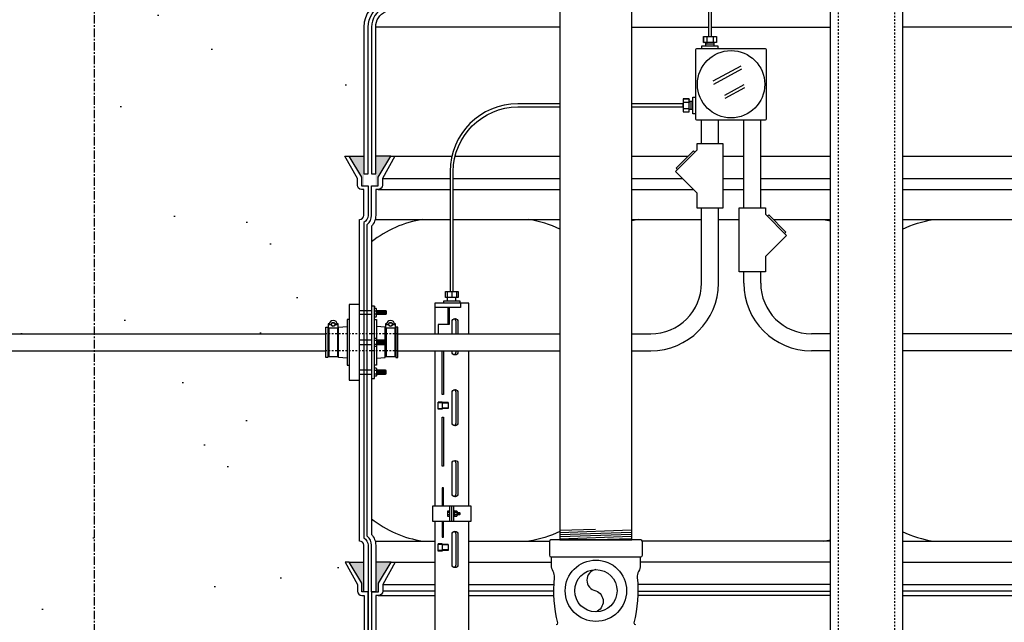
# Model space of a CAD drawing. Extents: x -285 to 5863, y 308 to 3178.
# Tile 535 of 622: x 5127 to 5186, y 918 to 954. Entities that reach past the tile are written whole.
import ezdxf

# ---------------------------------------------------------------- set-up
doc = ezdxf.new("R2010")
doc.units = 0
doc.header["$MEASUREMENT"] = 0
doc.header["$PDSIZE"] = 1
doc.linetypes.add('CENTER1', pattern=[0.6625, 0.5, -0.075, 0.0125, -0.075])
doc.linetypes.add('HIDDEN5', pattern=[0.05, 0.025, -0.025])
doc.layers.get('DEFPOINTS').update_dxf_attribs({"linetype": 'CONTINUOUS'})
for name, color, linetype in [('BOOT-CONDUIT', 1, 'CONTINUOUS'), ('CONDUIT', 2, 'CONTINUOUS'), ('DIM', 3, 'CONTINUOUS'), ('EXTRACTOR', 3, 'CONTINUOUS'), ('FILL-TUBE', 1, 'CONTINUOUS'), ('FRP-COLLAR', 1, 'CONTINUOUS'), ('FRP-SUMP', 2, 'CONTINUOUS'), ('GALV-4-PIPE', 4, 'CONTINUOUS'), ('J-BOX', 2, 'CONTINUOUS'), ('PEAGRAVEL-HATCH', 3, 'CONTINUOUS'), ('PROBE', 2, 'CONTINUOUS')]:
    doc.layers.add(name, color=color, linetype=linetype)
doc.layers.add('FREEZE-LINES', color=8, linetype='CONTINUOUS', plot=False)
doc.styles.add('SIMPLEX', font='simplex')
doc.dimstyles.new('DIM64', dxfattribs={"dimscale": 64, "dimtxt": 0.09375, "dimasz": 0.09375, "dimexe": 0.0625, "dimexo": 0.0625, "dimgap": 0.046875, "dimtad": 1, "dimdec": 4, "dimzin": 3, "dimdsep": 46, "dimlunit": 4, "dimtxsty": 'SIMPLEX', "dimcen": 0, "dimclrd": 256, "dimclre": 256, "dimclrt": 256, "dimadec": 0, "dimazin": 0, "dimtfac": 1, "dimtdec": 4, "dimtmove": 0, "dimatfit": 3, "dimfxl": 1, "dimfrac": 2, "dimtolj": 1, "dimtzin": 0, "dimarcsym": 0})

# ---------------------------------------------------------------- blocks, each defined once
blk = doc.blocks.new('*D53')
at = {"layer": 'DEFPOINTS', "color": 0, "transparency": 16777216}
for p in [(4823.479, 978.015), (5440.235, 978.296), (4823.479, 700.523)]:
    blk.add_point(p, dxfattribs=at)
at = {"layer": 'DIM', "lineweight": -2, "transparency": 16777216}
for p, q in [((4823.479, 974.015), (4823.479, 696.523)), ((5440.235, 974.296), (5440.235, 696.523)), ((5434.235, 700.523), (4829.479, 700.523))]:
    blk.add_line(p, q, dxfattribs=at)
at = {"layer": 'DIM', "transparency": 16777216}
for points in [[(4829.479, 701.523), (4829.479, 699.523), (4823.479, 700.523)], [(5434.235, 701.523), (5434.235, 699.523), (5440.235, 700.523)]]:
    blk.add_solid(points, dxfattribs=at)
at = {"layer": 'DIM', "transparency": 16777216, "insert": (5131.857, 708.095), "char_height": 6, "attachment_point": 5, "style": 'SIMPLEX'}
blk.add_mtext('\\A1;51\'-4 3/4" (F.V. TANK SLAB)', dxfattribs=at)

msp = doc.modelspace()

# ---------------------------------------------------------------- hatches: boundary and pattern name
at = {"layer": 'FRP-SUMP'}
for points in [[(5146.89441, 945.77093), (5147.77787, 945.77093), (5147.77787, 944.02093), (5147.64441, 944.02093), (5147.64441, 944.52093)], [(5148.47787, 945.77093), (5149.37787, 945.77093), (5148.62787, 944.52093), (5148.62787, 944.02093), (5148.47787, 944.02093)], [(5146.90865, 921.77324), (5147.77787, 921.77324), (5147.77787, 920.02324), (5147.65865, 920.02324), (5147.65865, 920.52324)], [(5148.47787, 921.77324), (5149.39211, 921.77324), (5148.64211, 920.52324), (5148.64211, 920.02324), (5148.49211, 920.02324), (5148.47787, 920.02324)]]:
    msp.add_hatch(color=256, dxfattribs=at).paths.add_polyline_path(points)
at = {"layer": 'PEAGRAVEL-HATCH'}
h = msp.add_hatch(dxfattribs=at)
h.set_pattern_fill('AR-SAND', color=256, scale=7.5, style=0)
h.set_pattern_definition([(37.5, (5102.479, 935.266), (-0.4725, 14.4512), [0, -11.4, 0, -12.75, 0, -12.1875]), (7.5, (5102.479, 935.266), (13.273, 21.166), [0, -6.15, 0, -10.275, 0, -3.9375]), (327.5, (5093.254, 935.266), (23.356, 0.0424), [0, -3.75, 0, -13.5, 0, -17.625]), (317.5, (5093.254, 935.266), (22.546, 6.5826), [0, -1.875, 0, -8.85, 0, -10.125])])
h.paths.add_polyline_path([(5127.53329, 978.01471), (5102.47882, 978.01471), (5102.47882, 935.26576), (5127.53329, 935.26576)])
h = msp.add_hatch(dxfattribs=at)
h.set_pattern_fill('AR-SAND', color=256, scale=7.5, style=0)
h.set_pattern_definition([(37.5, (5127.533, 935.266), (-0.4725, 14.451), [0, -11.4, 0, -12.75, 0, -12.1875]), (7.5, (5127.533, 935.266), (13.273, 21.166), [0, -6.15, 0, -10.275, 0, -3.9375]), (327.5, (5118.308, 935.266), (23.356, 0.0424), [0, -3.75, 0, -13.5, 0, -17.625]), (317.5, (5118.308, 935.266), (22.546, 6.583), [0, -1.875, 0, -8.85, 0, -10.125])])
h.paths.add_polyline_path([(5153.23152, 956.87655), (5153.23325, 961.79407), (5127.53329, 961.79407), (5127.53329, 935.26576), (5145.53223, 935.26576), (5145.53223, 935.66295), (5145.66835, 935.66295), (5145.66835, 935.86441), (5145.71884, 935.86441, 0.35187469), (5145.73334, 935.87606, 1.2395574), (5145.66835, 935.83258, 0.55331901), (5145.73678, 935.75995, -0.12410592), (5145.73334, 935.87606, -0.35188118), (5145.71884, 935.86441), (5145.73107, 935.86441, -0.82397142), (5146.19736, 935.87606, 0.3518816), (5146.21186, 935.86441), (5146.26235, 935.86441), (5146.26235, 935.66208), (5146.78537, 935.69865), (5146.78537, 936.11154), (5146.90912, 936.11154), (5146.90912, 937.00873), (5147.52787, 937.00873), (5147.52787, 942.02093, 0.41421356), (5147.77787, 942.27093), (5147.77787, 943.80734), (5147.64441, 943.80734, -0.41421356), (5147.39441, 944.05734), (5147.39441, 944.45569), (5146.65788, 945.77093), (5146.89441, 945.77093), (5147.77787, 945.77093), (5147.77787, 953.39639, -0.33671624), (5149.02176, 955.03406, -0.00822165)])
h = msp.add_hatch(dxfattribs=at)
h.set_pattern_fill('AR-SAND', color=256, scale=7.5, style=0)
h.set_pattern_definition([(37.5, (5102.479, 915.523), (-0.4725, 14.4512), [0, -11.4, 0, -12.75, 0, -12.1875]), (7.5, (5102.479, 915.523), (13.273, 21.166), [0, -6.15, 0, -10.275, 0, -3.9375]), (327.5, (5093.254, 915.523), (23.356, 0.0424), [0, -3.75, 0, -13.5, 0, -17.625]), (317.5, (5093.254, 915.523), (22.546, 6.5826), [0, -1.875, 0, -8.85, 0, -10.125])])
h.paths.add_polyline_path([(5147.52787, 932.52279), (5146.90912, 932.52279), (5146.90912, 933.41998), (5146.78537, 933.41998), (5146.78537, 934.26576), (5145.65598, 934.26576), (5145.65598, 933.93045), (5145.65598, 933.86857), (5145.53223, 933.86857), (5145.53223, 934.26576), (5102.47882, 934.26576), (5102.47882, 915.52328), (5107.22882, 915.52328), (5108.22882, 917.52328), (5113.22882, 917.52328), (5114.22882, 915.52328), (5132.97882, 915.52328), (5133.97882, 917.52328), (5138.97882, 917.52328), (5139.97882, 915.52328), (5148.24211, 915.52328), (5148.24211, 920.02324), (5148.22787, 920.02324), (5148.22787, 922.77324, 0.22167085), (5147.97787, 923.30944), (5147.97787, 933.12783), (5147.77787, 933.12783), (5147.77787, 923.20626, -0.26794919), (5148.02787, 922.77324), (5148.02787, 920.02324), (5147.77787, 920.02324), (5147.77787, 922.77324, 0.41421356), (5147.52787, 923.02324)])

# ---------------------------------------------------------------- linework, layer by layer
at = {"layer": 'BOOT-CONDUIT', "color": 7}
for p, q in [((5147.52787, 936.65119), (5148.22787, 936.65119)), ((5148.41082, 936.62683), (5148.51675, 936.62683)), ((5148.5658, 936.40359), (5148.5658, 936.65109)), ((5148.6283, 936.40359), (5148.6283, 936.65109)), ((5148.6908, 936.40359), (5148.6908, 936.65109)), ((5148.7533, 936.40359), (5148.7533, 936.65109)), ((5148.8158, 936.40359), (5148.8158, 936.65109)), ((5148.8783, 936.40359), (5148.8783, 936.65109)), ((5148.9408, 936.40359), (5148.9408, 936.65109)), ((5149.0033, 936.40359), (5149.0033, 936.65109)), ((5149.0658, 936.40359), (5149.0658, 936.65109)), ((5148.22787, 936.40369), (5147.52787, 936.40369)), ((5148.51675, 936.42784), (5148.41082, 936.42784)), ((5148.22787, 934.88941), (5147.52787, 934.88941)), ((5148.51675, 934.86525), (5148.41082, 934.86525)), ((5148.5658, 934.88951), (5148.5658, 934.64201)), ((5148.6283, 934.88951), (5148.6283, 934.64201)), ((5148.6908, 934.88951), (5148.6908, 934.64201)), ((5148.7533, 934.88951), (5148.7533, 934.64201)), ((5148.8158, 934.88951), (5148.8158, 934.64201)), ((5148.8783, 934.88951), (5148.8783, 934.64201)), ((5148.9408, 934.88951), (5148.9408, 934.64201)), ((5149.0033, 934.88951), (5149.0033, 934.64201)), ((5149.0658, 934.88951), (5149.0658, 934.64201)), ((5147.52787, 934.64191), (5148.22787, 934.64191)), ((5148.41082, 934.66626), (5148.51675, 934.66626)), ((5148.22787, 933.12783), (5147.52787, 933.12783)), ((5148.51675, 933.10368), (5148.41082, 933.10368)), ((5148.5658, 933.12793), (5148.5658, 932.88043)), ((5148.6283, 933.12793), (5148.6283, 932.88043)), ((5148.6908, 933.12793), (5148.6908, 932.88043)), ((5148.7533, 933.12793), (5148.7533, 932.88043)), ((5148.8158, 933.12793), (5148.8158, 932.88043)), ((5148.8783, 933.12793), (5148.8783, 932.88043)), ((5148.9408, 933.12793), (5148.9408, 932.88043)), ((5149.0033, 933.12793), (5149.0033, 932.88043)), ((5149.0658, 933.12793), (5149.0658, 932.88043)), ((5147.52787, 932.88033), (5148.22787, 932.88033)), ((5148.41082, 932.90469), (5148.51675, 932.90469))]:
    msp.add_line(p, q, dxfattribs=at)
at = {"layer": 'BOOT-CONDUIT', "linetype": 'Continuous'}
for p, q in [((5145.65598, 935.60107), (5145.71785, 935.60107)), ((5146.21285, 935.60107), (5146.27473, 935.60107)), ((5149.10709, 935.60107), (5149.04521, 935.60107)), ((5149.66396, 935.60107), (5149.60209, 935.60107)), ((5145.71785, 933.93045), (5145.65598, 933.93045)), ((5146.27473, 933.93045), (5146.21285, 933.93045)), ((5149.04521, 933.93045), (5149.10709, 933.93045)), ((5149.60209, 933.93045), (5149.66396, 933.93045))]:
    msp.add_line(p, q, dxfattribs=at)
for points in [[(5147.52787, 932.52279), (5147.52787, 937.00873), (5146.90912, 937.00873), (5146.90912, 932.52279)], [(5145.53223, 933.86857), (5145.53223, 935.66295), (5145.65598, 935.66295), (5145.65598, 935.60107), (5145.65598, 933.93045), (5145.65598, 933.86857)], [(5149.66396, 933.86857), (5149.78771, 933.86857), (5149.78771, 935.66295), (5149.66396, 935.66295), (5149.66396, 935.60107), (5149.66396, 933.93045)]]:
    msp.add_lwpolyline(points, close=True, dxfattribs=at)
at = {"layer": 'BOOT-CONDUIT'}
msp.add_lwpolyline([(5148.41082, 936.90429), (5148.22787, 936.90429), (5148.22787, 932.62749), (5148.41082, 932.62749), (5148.41082, 936.90429), (5148.41082, 936.84885)], dxfattribs=at)
at = {"layer": 'BOOT-CONDUIT', "color": 7}
for points in [[(5148.41082, 936.27984), (5148.49761, 936.27984), (5148.51675, 936.313), (5148.51675, 936.74167), (5148.49761, 936.77483), (5148.41082, 936.77483)], [(5148.51675, 936.65109), (5149.0658, 936.65109), (5149.09674, 936.62015), (5149.09674, 936.43452), (5149.09402, 936.4318), (5149.0658, 936.40359), (5148.51675, 936.40359)], [(5146.21285, 935.61691), (5146.21285, 933.91461), (5145.71785, 933.91461), (5145.71785, 935.61691)], [(5149.60209, 935.61691), (5149.60209, 933.91461), (5149.10709, 933.91461), (5149.10709, 935.61691)], [(5148.41082, 935.01325), (5148.49761, 935.01325), (5148.51675, 934.98009), (5148.51675, 934.55142), (5148.49761, 934.51827), (5148.41082, 934.51827)], [(5148.51675, 934.64201), (5149.0658, 934.64201), (5149.09674, 934.67295), (5149.09674, 934.85857), (5149.09402, 934.86129), (5149.0658, 934.88951), (5148.51675, 934.88951)], [(5148.41082, 933.25168), (5148.49761, 933.25168), (5148.51675, 933.21852), (5148.51675, 932.78985), (5148.49761, 932.75669), (5148.41082, 932.75669)], [(5148.51675, 932.88043), (5149.0658, 932.88043), (5149.09674, 932.91137), (5149.09674, 933.097), (5149.09402, 933.09972), (5149.0658, 933.12793), (5148.51675, 933.12793)]]:
    msp.add_lwpolyline(points, dxfattribs=at)
for points in [[(5146.08415, 935.82481), (5146.20295, 935.82481, 1), (5145.72775, 935.82481), (5145.84655, 935.82481)], [(5149.47339, 935.82481), (5149.59219, 935.82481, 1), (5149.11699, 935.82481), (5149.23579, 935.82481)], [(5145.73334, 935.87606, -0.35187184), (5145.71884, 935.86441), (5145.6996, 935.86441, 0.41421356), (5145.66835, 935.83258), (5145.66835, 935.64816, 0.41421356), (5145.70018, 935.61691), (5146.2311, 935.61691, 0.41421341), (5146.26235, 935.64874), (5146.26235, 935.83316, 0.41421372), (5146.23052, 935.86441), (5146.21186, 935.86441, -0.35188198), (5146.19736, 935.87606)], [(5149.12258, 935.87606, -0.35187184), (5149.10808, 935.86441), (5149.08884, 935.86441, 0.41421356), (5149.05759, 935.83258), (5149.05759, 935.64816, 0.41421356), (5149.08942, 935.61691), (5149.62034, 935.61691, 0.41421341), (5149.65159, 935.64874), (5149.65159, 935.83316, 0.41421372), (5149.61976, 935.86441), (5149.6011, 935.86441, -0.35188198), (5149.58659, 935.87606)]]:
    msp.add_lwpolyline(points, format="xyb", dxfattribs=at)
at = {"layer": 'BOOT-CONDUIT', "linetype": 'Continuous'}
for points in [[(5146.90912, 936.11154), (5146.78537, 936.11154), (5146.78537, 933.41998), (5146.90912, 933.41998)], [(5148.41082, 936.11154), (5148.53457, 936.11154), (5148.53457, 934.88951)], [(5146.78537, 933.83286), (5146.27473, 933.86857), (5146.27473, 935.60107), (5146.27473, 935.66295), (5146.78537, 935.69865)], [(5149.04521, 934.88951), (5149.04521, 935.60107), (5149.04521, 935.66295), (5148.53457, 935.69865)], [(5148.53457, 934.64201), (5148.53457, 933.41998), (5148.41082, 933.41998)], [(5148.53457, 933.83286), (5149.04521, 933.86857), (5149.04521, 934.64201)]]:
    msp.add_lwpolyline(points, dxfattribs=at)
at = {"layer": 'BOOT-CONDUIT', "color": 7}
for centre in [(5145.96535, 935.82481), (5149.35459, 935.82481)]:
    msp.add_circle(centre, 0.1188, dxfattribs=at)
at = {"layer": 'BOOT-CONDUIT', "color": 8}
for centre in [(5145.96535, 935.82481), (5149.35459, 935.82481)]:
    msp.add_circle(centre, 0.10296, dxfattribs=at)
at = {"layer": 'CONDUIT'}
for p, q in [((5167.7348, 946.49656), (5167.7348, 947.92347)), ((5168.7348, 946.49656), (5168.7348, 947.92347)), ((5170.23517, 942.71867), (5170.23517, 947.92347)), ((5171.23517, 942.71867), (5171.23517, 947.92347)), ((5167.7348, 938.26576), (5167.7348, 942.71867)), ((5168.7348, 938.26576), (5168.7348, 942.71867)), ((5068.67805, 935.26576), (5145.53223, 935.26576)), ((5149.78771, 935.26576), (5159.35999, 935.26576)), ((5163.60999, 935.26576), (5164.7348, 935.26576)), ((5175.35287, 935.26576), (5174.23517, 935.26576)), ((5189.18226, 935.26576), (5179.60287, 935.26576)), ((5068.67805, 934.26576), (5145.53223, 934.26576)), ((5149.78771, 934.26576), (5159.35999, 934.26576)), ((5163.60999, 934.26576), (5164.7348, 934.26576)), ((5175.35287, 934.26576), (5174.23517, 934.26576)), ((5189.18226, 934.26576), (5179.60287, 934.26576))]:
    msp.add_line(p, q, dxfattribs=at)
at = {"layer": 'CONDUIT', "linetype": 'Continuous'}
for p, q in [((5170.23517, 938.26576), (5170.23517, 938.94078)), ((5171.23517, 938.26576), (5171.23517, 938.94078))]:
    msp.add_line(p, q, dxfattribs=at)
at = {"layer": 'CONDUIT', "color": 7, "linetype": 'HIDDEN5'}
for p, q in [((5149.78771, 935.26576), (5145.53223, 935.26576)), ((5149.78771, 934.26576), (5145.53223, 934.26576))]:
    msp.add_line(p, q, dxfattribs=at)
at = {"layer": 'CONDUIT'}
for points in [[(5167.457, 946.12182), (5166.19988, 944.8647), (5167.457, 943.60759), (5167.457, 942.71867), (5169.0126, 942.71867), (5169.0126, 946.49656), (5167.457, 946.49656)], [(5171.51297, 942.34393), (5172.77009, 941.08681), (5171.51297, 939.82969), (5171.51297, 938.94078), (5169.95737, 938.94078), (5169.95737, 942.71867), (5171.51297, 942.71867)]]:
    msp.add_lwpolyline(points, close=True, dxfattribs=at)
for points in [[(5167.33915, 946.00397), (5167.26058, 946.08254), (5166.23917, 945.06113), (5166.31774, 944.98256)], [(5171.63083, 942.22607), (5171.7094, 942.30464), (5172.73081, 941.28324), (5172.65224, 941.20467)]]:
    msp.add_lwpolyline(points, dxfattribs=at)
for centre, radius, start, end in [((5164.7348, 938.26576), 3, 270, 0), ((5164.7348, 938.26576), 4, 270, 0), ((5174.23517, 938.26576), 4, 180, 270), ((5174.23517, 938.26576), 3, 180, 270)]:
    msp.add_arc(centre, radius, start, end, dxfattribs=at)
at = {"layer": 'EXTRACTOR', "color": 3}
for points in [[(5164.11711, 922.0561, -0.41421356), (5164.14711, 922.0861), (5164.14836, 922.0861, 0.41421356), (5164.24211, 922.17985), (5164.24211, 922.99235, 0.41421356), (5164.14836, 923.0861), (5158.83586, 923.0861, 0.41421356), (5158.74211, 922.99235), (5158.74211, 922.17985, 0.41421356), (5158.83586, 922.0861), (5164.14836, 922.0861)], [(5159.14836, 918.0861, 0.41421356), (5159.24211, 918.17985, -0.08604188), (5159.04634, 920.86312, 0.16067437), (5158.96437, 921.22999, -0.13542414), (5158.86711, 921.58253), (5158.86711, 922.0561)], [(5164.11711, 922.0561), (5164.11711, 921.58253, -0.13542414), (5164.01984, 921.22999, 0.16067437), (5163.93788, 920.86312, -0.08604188), (5163.74211, 918.17985, 0.41421356), (5163.83586, 918.0861)]]:
    msp.add_lwpolyline(points, format="xyb", dxfattribs=at)
at = {"layer": 'EXTRACTOR', "color": 1}
msp.add_lwpolyline([(5161.49211, 921.3361, 0.85423555), (5161.49211, 920.0861, -0.68858504), (5161.49211, 918.8361)], format="xyb", dxfattribs=at)
at = {"layer": 'EXTRACTOR', "color": 3}
for radius in [1.8125, 1.25]:
    msp.add_circle((5161.49211, 920.0861), radius, dxfattribs=at)
msp.add_arc((5164.14711, 922.0561), 0.03, 90, 180, dxfattribs=at)
at = {"layer": 'FILL-TUBE', "linetype": 'HIDDEN5'}
msp.add_line((5175.82158, 966.86683), (5175.82158, 911.11269), dxfattribs=at)
at = {"layer": 'FILL-TUBE', "color": 1, "linetype": 'HIDDEN5'}
msp.add_line((5179.13605, 966.86683), (5179.13605, 805.27328), dxfattribs=at)
at = {"layer": 'FREEZE-LINES', "color": 8, "linetype": 'CENTER1'}
msp.add_line((5131.857, 564.00736), (5131.857, 1104.00736), dxfattribs=at)
at = {"layer": 'FRP-COLLAR', "color": 7, "linetype": 'Continuous'}
for p, q in [((5149.6144, 921.77324), (5151.96711, 921.77324)), ((5153.98863, 921.77324), (5158.86711, 921.77324)), ((5175.35999, 921.77324), (5164.11711, 921.77324)), ((5179.60999, 921.77324), (5189.34134, 921.77324)), ((5148.87787, 920.45801), (5151.96711, 920.45801)), ((5153.98863, 920.45801), (5159.01669, 920.45801)), ((5175.35999, 920.45801), (5163.96752, 920.45801)), ((5179.60999, 920.45801), (5190.07787, 920.45801)), ((5148.62787, 919.80966), (5151.96711, 919.80966)), ((5151.96711, 920.05966), (5148.87787, 920.05966)), ((5159.00795, 920.05966), (5153.98863, 920.05966)), ((5153.98863, 919.80966), (5159.01276, 919.80966)), ((5175.35999, 919.80966), (5163.97145, 919.80966)), ((5163.97626, 920.05966), (5175.35999, 920.05966)), ((5190.07787, 920.05966), (5179.60999, 920.05966)), ((5179.60999, 919.80966), (5190.32787, 919.80966))]:
    msp.add_line(p, q, dxfattribs=at)
at = {"layer": 'FRP-COLLAR'}
for points in [[(5148.04211, 915.52324), (5148.04211, 920.02324), (5148.04211, 917.52324), (5148.04211, 920.02324), (5148.04211, 917.52324), (5148.04211, 920.02324), (5147.79211, 920.02324), (5147.65865, 920.02324), (5147.65865, 920.52324), (5146.90865, 921.77324), (5146.67212, 921.77324), (5147.40865, 920.45801), (5147.40865, 920.05966, 0.41421356), (5147.65865, 919.80966), (5147.79211, 919.80966), (5147.79211, 915.52324)], [(5148.24211, 915.52324), (5148.24211, 920.02324), (5148.49211, 920.02324), (5148.64211, 920.02324), (5148.64211, 920.52324), (5149.39211, 921.77324), (5149.62864, 921.77324), (5148.89211, 920.45801), (5148.89211, 920.05966, -0.41421356), (5148.64211, 919.80966), (5148.49211, 919.80966), (5148.49211, 915.52324)]]:
    msp.add_lwpolyline(points, format="xyb", close=True, dxfattribs=at)
at = {"layer": 'FRP-SUMP', "color": 7, "linetype": 'Continuous'}
for p, q in [((5159.3671, 953.39639), (5148.47787, 953.39639)), ((5163.60999, 953.39639), (5168.1461, 953.39639)), ((5168.3336, 953.39639), (5175.35287, 953.39639)), ((5190.49211, 953.39639), (5179.60999, 953.39639)), ((5149.6144, 945.77093), (5152.98385, 945.77093)), ((5153.17665, 945.77093), (5159.35999, 945.77093)), ((5163.60999, 945.77093), (5166.94896, 945.77093)), ((5169.0126, 945.77093), (5170.23517, 945.77093)), ((5171.23517, 945.77093), (5175.35287, 945.77093)), ((5179.60287, 945.77093), (5189.35558, 945.77093)), ((5148.87787, 944.45569), (5152.87907, 944.45569)), ((5153.06657, 944.45569), (5159.35999, 944.45569)), ((5163.60999, 944.45569), (5166.6089, 944.45569)), ((5169.0126, 944.45569), (5170.23517, 944.45569)), ((5171.23517, 944.45569), (5175.35287, 944.45569)), ((5179.60287, 944.45569), (5190.09211, 944.45569)), ((5148.62787, 943.80734), (5152.87907, 943.80734)), ((5153.06657, 943.80734), (5159.35999, 943.80734)), ((5163.60999, 943.80734), (5167.25725, 943.80734)), ((5169.0126, 943.80734), (5170.23517, 943.80734)), ((5171.23517, 943.80734), (5175.35287, 943.80734)), ((5179.60287, 943.80734), (5190.34211, 943.80734))]:
    msp.add_line(p, q, dxfattribs=at)
at = {"layer": 'FRP-SUMP'}
for p, q in [((5146.89441, 945.77093), (5147.77787, 945.77093)), ((5149.37787, 945.77093), (5148.47787, 945.77093)), ((5146.90865, 921.77324), (5147.77787, 921.77324)), ((5149.39211, 921.77324), (5148.47787, 921.77324))]:
    msp.add_line(p, q, dxfattribs=at)
at = {"layer": 'FRP-SUMP', "color": 7}
for p, q in [((5148.44438, 942.02093), (5152.87907, 942.02093)), ((5153.06657, 942.02093), (5159.35999, 942.02093)), ((5163.60999, 942.02093), (5167.7348, 942.02093)), ((5168.7348, 942.02093), (5169.95737, 942.02093)), ((5171.99312, 942.02093), (5175.35287, 942.02093)), ((5179.60287, 942.02093), (5190.52559, 942.02093)), ((5148.44438, 923.02324), (5151.96711, 923.02324)), ((5153.98863, 923.02324), (5158.74734, 923.02324)), ((5175.35999, 923.02324), (5164.23687, 923.02324)), ((5179.60999, 923.02324), (5190.52559, 923.02324))]:
    msp.add_line(p, q, dxfattribs=at)
at = {"layer": 'FRP-SUMP'}
for points in [[(5149.02176, 955.03406, 0.33671624), (5147.77787, 953.39639), (5147.77787, 944.72556), (5148.02787, 944.72556), (5148.02787, 953.39639, -0.29672907), (5148.89061, 954.72214, -0.0090466)], [(5148.97161, 954.53928, 0.29672907), (5148.22787, 953.39639), (5148.22787, 944.72556), (5148.47787, 944.72556), (5148.47787, 953.39639, -0.29672907), (5149.07286, 954.3107, -0.01067744)]]:
    msp.add_lwpolyline(points, format="xyb", dxfattribs=at)
for points in [[(5148.02787, 944.02093), (5148.02787, 942.27093, -0.26794919), (5147.77787, 941.83791), (5147.77787, 923.20626, -0.26794919), (5148.02787, 922.77324), (5148.02787, 920.02324), (5147.77787, 920.02324), (5147.77787, 922.77324, 0.41421356), (5147.52787, 923.02324), (5147.52787, 942.02093), (5147.52787, 942.02093, 0.41421356), (5147.77787, 942.27093), (5147.77787, 943.80734), (5147.64441, 943.80734, -0.41421356), (5147.39441, 944.05734), (5147.39441, 944.45569), (5146.65788, 945.77093), (5146.89441, 945.77093), (5147.64441, 944.52093), (5147.64441, 944.02093), (5147.77787, 944.02093), (5148.02787, 944.02093), (5148.02787, 944.02093), (5148.02787, 944.02093), (5148.02787, 944.02093)], [(5148.22787, 920.02324), (5148.22787, 922.77324, 0.22167085), (5147.97787, 923.30944), (5147.97787, 941.73473, 0.22167085), (5148.22787, 942.27093), (5148.22787, 944.02093), (5148.47787, 944.02093), (5148.62787, 944.02093), (5148.62787, 944.52093), (5149.37787, 945.77093), (5149.6144, 945.77093), (5148.87787, 944.45569), (5148.87787, 944.05734, -0.41421356), (5148.62787, 943.80734), (5148.47787, 943.80734), (5148.47787, 942.27093, -0.18776323), (5148.22787, 941.62866), (5148.22787, 923.41551, -0.18776323), (5148.47787, 922.77324), (5148.47787, 920.02324), (5148.22787, 920.02324)]]:
    msp.add_lwpolyline(points, format="xyb", close=True, dxfattribs=at)
at = {"layer": 'FRP-SUMP', "color": 7}
for points in [[(5159.3671, 941.45443, 0.0759745), (5157.52938, 942.02093)], [(5164.02938, 942.02093, 0.01646588), (5163.6171, 941.94578, 0.01646588)], [(5174.94059, 942.02093, -0.01675195), (5175.35999, 941.94424, -0.01675195)], [(5179.60999, 941.45787, -0.07566232), (5181.44059, 942.02093)], [(5159.35999, 923.5863, -0.07566232), (5157.52938, 923.02324)], [(5174.94059, 923.02324, 0.01675195), (5175.35999, 923.09993, 0.01675195)], [(5179.60287, 923.58974, 0.07597468), (5181.44059, 923.02324)]]:
    msp.add_lwpolyline(points, format="xyb", dxfattribs=at)
for centre, start, end in [((5152.19515, 935.72543), 98.4429483, 128.5610949), ((5152.19515, 929.31874), 231.4389051, 261.5570517)]:
    msp.add_arc(centre, 6.36447, start, end, dxfattribs=at)
at = {"layer": 'GALV-4-PIPE', "color": 7}
for p, q in [((5161.47787, 923.71142), (5159.35287, 923.63984)), ((5163.60287, 923.65793), (5159.35287, 923.51477)), ((5163.60287, 923.53286), (5159.35287, 923.3897)), ((5163.60287, 923.40779), (5159.35287, 923.26463)), ((5163.60287, 923.28271), (5159.35287, 923.13956)), ((5163.60287, 923.15764), (5161.47787, 923.08607))]:
    msp.add_line(p, q, dxfattribs=at)
at = {"layer": 'GALV-4-PIPE'}
for points in [[(5159.3671, 957.71968), (5159.36711, 923.0861), (5163.61711, 923.0861), (5163.6171, 957.71968)], [(5179.60999, 957.71968), (5179.60999, 916.52328), (5175.35999, 916.52328), (5175.35999, 957.71968)]]:
    msp.add_lwpolyline(points, dxfattribs=at)
at = {"layer": 'J-BOX', "color": 7}
for p, q in [((5168.42082, 950.21074), (5170.07321, 951.11609)), ((5168.46639, 950.02937), (5170.11878, 950.93473)), ((5169.12174, 949.38208), (5170.26109, 950.00634)), ((5169.13303, 949.20072), (5170.29093, 949.83513))]:
    msp.add_line(p, q, dxfattribs=at)
at = {"layer": 'J-BOX'}
msp.add_lwpolyline([(5171.57936, 947.97902), (5171.57936, 952.05666, 0.41421356), (5171.5238, 952.11221), (5167.44617, 952.11221, 0.41421356), (5167.39061, 952.05666), (5167.39061, 947.97902, 0.41421356), (5167.44617, 947.92347), (5171.5238, 947.92347, 0.41421356)], format="xyb", close=True, dxfattribs=at)
msp.add_circle((5169.48499, 950.01784), 1.98948, dxfattribs=at)
at = {"layer": 'PROBE'}
for p, q in [((5168.00047, 952.27386), (5168.00047, 952.48508)), ((5168.48932, 952.27386), (5168.48932, 952.48508)), ((5167.22185, 949.00703), (5167.01064, 949.00703)), ((5167.22185, 948.51819), (5167.01064, 948.51819)), ((5152.7284, 937.20694), (5152.7284, 937.41816)), ((5153.21725, 937.20694), (5153.21725, 937.41816)), ((5152.74276, 936.82811), (5152.74276, 935.82937)), ((5152.85342, 924.19965), (5152.85342, 925.08857)), ((5152.97787, 924.19965), (5152.97787, 925.08857)), ((5153.10232, 924.19965), (5153.10232, 925.08857))]:
    msp.add_line(p, q, dxfattribs=at)
at = {"layer": 'PROBE', "color": 7}
for p, q in [((5168.48932, 952.37947), (5168.00047, 952.37947)), ((5167.11624, 948.51819), (5167.11624, 949.00703)), ((5152.70303, 937.76834), (5152.70303, 937.41816)), ((5152.98155, 937.76834), (5152.98155, 937.41816)), ((5153.26008, 937.76834), (5153.26008, 937.41816)), ((5153.2249, 935.26576), (5153.2249, 935.98947)), ((5153.2249, 934.19812), (5153.2249, 934.26576)), ((5152.1621, 930.80705), (5152.1621, 931.22876)), ((5152.41002, 931.22876), (5152.1621, 931.22876)), ((5152.41002, 931.22876), (5152.41002, 930.80705)), ((5153.2249, 930.00855), (5153.2249, 931.79989)), ((5152.41002, 931.19407), (5152.1621, 931.19407)), ((5152.41002, 930.84175), (5152.1621, 930.84175)), ((5152.41002, 930.80705), (5152.1621, 930.80705)), ((5152.76263, 931.20186), (5152.41002, 931.20186)), ((5152.76263, 931.17269), (5152.41002, 931.17269)), ((5152.76263, 930.87646), (5152.41002, 930.87646)), ((5152.76263, 930.84729), (5152.41002, 930.84729)), ((5152.76263, 931.20186), (5152.76263, 930.84729)), ((5153.2249, 925.81897), (5153.2249, 927.61032)), ((5152.75161, 924.72411), (5152.85342, 924.72411)), ((5152.85342, 924.57866), (5152.75161, 924.57866)), ((5153.25952, 924.71683), (5153.1301, 924.71683)), ((5153.25952, 924.57139), (5153.1301, 924.57139)), ((5153.28438, 924.7641), (5153.28438, 924.52412)), ((5153.2901, 924.57139), (5153.33373, 924.71683)), ((5153.33373, 924.57139), (5153.37737, 924.71683)), ((5153.37737, 924.57139), (5153.421, 924.71683)), ((5153.421, 924.57139), (5153.43554, 924.61987)), ((5153.43554, 924.71683), (5153.43554, 924.57139)), ((5153.2249, 921.62939), (5153.2249, 923.42074)), ((5152.1621, 922.4279), (5152.1621, 922.84961)), ((5152.41002, 922.84961), (5152.1621, 922.84961)), ((5152.41002, 922.81491), (5152.1621, 922.81491)), ((5152.41002, 922.84961), (5152.41002, 922.4279)), ((5152.76263, 922.82271), (5152.41002, 922.82271)), ((5152.76263, 922.79354), (5152.41002, 922.79354)), ((5152.76263, 922.82271), (5152.76263, 922.46814)), ((5152.41002, 922.46259), (5152.1621, 922.46259)), ((5152.41002, 922.4279), (5152.1621, 922.4279)), ((5152.76263, 922.49731), (5152.41002, 922.49731)), ((5152.76263, 922.46814), (5152.41002, 922.46814))]:
    msp.add_line(p, q, dxfattribs=at)
at = {"layer": 'PROBE'}
for points in [[(5168.00079, 957.71968, -0.07828667), (5168.1461, 956.79733), (5168.1461, 952.83527), (5168.3336, 952.83527), (5168.3336, 956.79733, 0.07352216), (5168.19724, 957.71968)], [(5159.35999, 948.8614), (5156.87907, 948.8614, 0.41421356), (5152.87907, 944.8614), (5152.87907, 937.76834), (5153.06657, 937.76834), (5153.06657, 944.8614, -0.41421356), (5156.87907, 948.6739), (5159.35999, 948.6739)], [(5151.96711, 924.19965), (5151.96711, 917.70103, 0.41421356), (5152.14489, 917.52324), (5153.81084, 917.52324, 0.41421356), (5153.98863, 917.70103), (5153.98863, 924.19965)]]:
    msp.add_lwpolyline(points, format="xyb", dxfattribs=at)
at = {"layer": 'PROBE', "color": 7}
for points in [[(5167.89088, 952.83527, 0.41421356), (5167.85963, 952.80402), (5167.85963, 952.51633, 0.41421356), (5167.89088, 952.48508)], [(5168.01849, 952.83527, -0.41421356), (5168.04974, 952.80402), (5168.04974, 952.51633, -0.41421356), (5168.01849, 952.48508)], [(5168.08099, 952.83527, 0.41421356), (5168.04974, 952.80402), (5168.04974, 952.51633, 0.41421356), (5168.08099, 952.48508)], [(5168.3987, 952.83527, -0.41421356), (5168.42995, 952.80402), (5168.42995, 952.51633, -0.41421356), (5168.3987, 952.48508)], [(5168.4612, 952.83527, 0.41421356), (5168.42995, 952.80402), (5168.42995, 952.51633, 0.41421356), (5168.4612, 952.48508)], [(5168.58881, 952.83527, -0.41421356), (5168.62006, 952.80402), (5168.62006, 952.51633, -0.41421356), (5168.58881, 952.48508)], [(5166.66045, 949.11662, -0.41421356), (5166.6917, 949.14787), (5166.97939, 949.14787, -0.41421356), (5167.01064, 949.11662)], [(5166.66045, 948.98901, 0.41421356), (5166.6917, 948.95776), (5166.97939, 948.95776, 0.41421356), (5167.01064, 948.98901)], [(5166.66045, 948.92651, -0.41421356), (5166.6917, 948.95776), (5166.97939, 948.95776, -0.41421356), (5167.01064, 948.92651)], [(5166.66045, 948.6088, 0.41421356), (5166.6917, 948.57755), (5166.97939, 948.57755, 0.41421356), (5167.01064, 948.6088)], [(5166.66045, 948.5463, -0.41421356), (5166.6917, 948.57755), (5166.97939, 948.57755, -0.41421356), (5167.01064, 948.5463)], [(5166.66045, 948.41869, 0.41421356), (5166.6917, 948.38744), (5166.97939, 948.38744, 0.41421356), (5167.01064, 948.41869)], [(5152.99242, 935.26576), (5152.99242, 935.98947, -1), (5153.34261, 935.98947), (5153.34261, 935.26576)], [(5153.34261, 934.26576), (5153.34261, 934.19812, -1), (5152.99242, 934.19812), (5152.99242, 934.26576)], [(5153.34261, 934.26576), (5153.34261, 934.19812, -1), (5152.99242, 934.19812), (5152.99242, 934.26576)], [(5153.10866, 934.03322, 0.31702163), (5153.2249, 934.19812), (5153.2249, 934.26576)], [(5153.34261, 930.60444), (5153.34261, 930.00855, -1), (5152.99242, 930.00855), (5152.99242, 930.60994)], [(5153.10866, 929.84364, 0.31702163), (5153.2249, 930.00855), (5153.2249, 930.59895)], [(5153.1301, 924.81137), (5153.25952, 924.81137, -0.52604367), (5153.25952, 924.71683, -0.34192839), (5153.25952, 924.57139, -0.52604367), (5153.25952, 924.47685), (5153.1301, 924.47685)]]:
    msp.add_lwpolyline(points, format="xyb", dxfattribs=at)
at = {"layer": 'PROBE'}
for points in [[(5167.85963, 952.83527), (5168.62006, 952.83527), (5168.62006, 952.48508), (5167.85963, 952.48508)], [(5166.66045, 949.14787), (5166.66045, 948.38744), (5167.01064, 948.38744), (5167.01064, 949.14787)], [(5152.60134, 937.76834), (5153.36177, 937.76834), (5153.36177, 937.41816), (5152.60134, 937.41816)], [(5154.11329, 925.08857), (5151.84244, 925.08857), (5151.84244, 924.19965), (5154.11329, 924.19965)]]:
    msp.add_lwpolyline(points, close=True, dxfattribs=at)
for points in [[(5168.7266, 952.11636), (5168.7266, 952.27386), (5167.74301, 952.27386), (5167.74301, 952.11221)], [(5163.60999, 948.6739), (5166.66045, 948.6739), (5166.66045, 948.8614), (5163.60999, 948.8614)], [(5167.37935, 948.27586), (5167.22185, 948.27586), (5167.22185, 949.25945), (5167.3835, 949.25945)], [(5153.98863, 935.26576), (5153.98863, 937.07939), (5153.98863, 937.07939), (5151.96711, 937.07939), (5151.96711, 937.07939), (5151.96711, 935.26576)], [(5153.49597, 937.0662), (5153.49597, 936.82811), (5151.96711, 936.82811)], [(5153.46966, 937.07939), (5153.46966, 937.20694), (5152.48607, 937.20694), (5152.48607, 937.07939)], [(5152.82198, 936.82811), (5152.82198, 935.82937), (5152.1618, 935.82937), (5152.1618, 935.26576)], [(5151.96711, 934.26576), (5151.96711, 925.08857)], [(5153.98863, 925.08857), (5153.98863, 934.26576)]]:
    msp.add_lwpolyline(points, dxfattribs=at)
at = {"layer": 'PROBE', "color": 7}
for points in [[(5152.483, 934.26576), (5152.483, 931.68449), (5152.40414, 931.68449), (5152.40414, 934.26576)], [(5152.483, 925.08857), (5152.483, 926.16174), (5152.40414, 926.16174), (5152.40414, 925.08857)], [(5152.85342, 924.47685), (5152.75161, 924.47685), (5152.75161, 924.81137), (5152.85342, 924.81137)], [(5153.28438, 924.71683), (5153.43554, 924.71683), (5153.45394, 924.69843), (5153.45394, 924.58979), (5153.43554, 924.57139), (5153.28438, 924.57139)], [(5152.40414, 924.19965), (5152.40414, 923.25482), (5152.483, 923.25482), (5152.483, 924.19965)]]:
    msp.add_lwpolyline(points, dxfattribs=at)
for points in [[(5152.99242, 930.00855), (5152.99242, 931.79989, -1), (5153.34261, 931.79989), (5153.34261, 930.00855, -1)], [(5152.99242, 925.81897), (5152.99242, 927.61032, -1), (5153.34261, 927.61032), (5153.34261, 925.81897, -1)], [(5153.10232, 924.81137, -1), (5153.1301, 924.81137), (5153.1301, 924.47685, -1), (5153.10232, 924.47685)], [(5152.99242, 921.62939), (5152.99242, 923.42074, -1), (5153.34261, 923.42074), (5153.34261, 921.62939, -1)]]:
    msp.add_lwpolyline(points, format="xyb", close=True, dxfattribs=at)
msp.add_lwpolyline([(5152.40414, 930.35132), (5152.483, 930.35132), (5152.483, 927.4444), (5152.40414, 927.4444), (5152.40414, 930.35132)], close=True, dxfattribs=at)
at = {"layer": 'PROBE', "linetype": 'Continuous'}
for centre, start, end in [((5167.89088, 952.51633), 180, 270), ((5166.97939, 949.11662), 360, 90)]:
    msp.add_arc(centre, 0.03125, start, end, dxfattribs=at)
at = {"layer": 'PROBE', "color": 7}
for centre, start, end in [((5153.04981, 935.98947), 0, 70.3589656), ((5153.04981, 931.79989), 0, 70.3589656), ((5153.04981, 927.61032), 0, 70.3589656), ((5153.04981, 925.81897), 289.6410344, 0), ((5153.04981, 923.42074), 0, 70.3589656), ((5153.04981, 921.62939), 289.6410344, 0)]:
    msp.add_arc(centre, 0.1751, start, end, dxfattribs=at)

# ---------------------------------------------------------------- dimensions: what is measured, and where the dimension line sits
at = {"layer": 'DIM'}
dim = msp.add_linear_dim(base=(4823.47882, 700.52328), p1=(5440.23519, 978.29596), p2=(4823.47882, 978.01471), angle=180, text='<> (F.V. TANK SLAB)', dimstyle='DIM64', dxfattribs=at)
dim.commit()
dim.dimension.update_dxf_attribs({"geometry": '*D53', "text_midpoint": (5131.857, 708.09471)})

doc.saveas('drawing.dxf')
